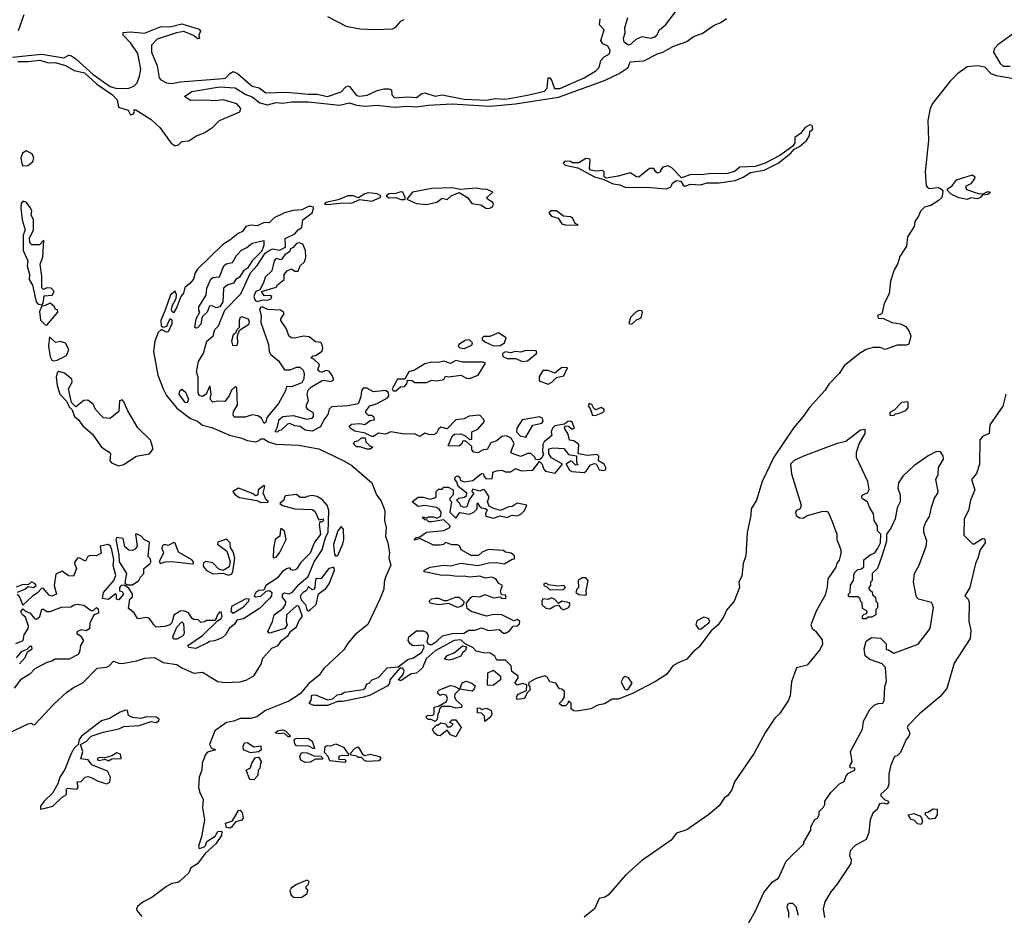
# Model space of a CAD drawing. Extents: x 2348354 to 2479840, y 460476 to 613653.
# Tile 274 of 305: x 2451956 to 2457711, y 570137 to 575375. Entities that reach past the tile are written whole.
import ezdxf

# ---------------------------------------------------------------- set-up
doc = ezdxf.new("R2010")
doc.units = 0

msp = doc.modelspace()

# ---------------------------------------------------------------- linework, layer by layer
at = {"layer": '0CON05XD'}
for points in [[(2451948.6, 575311.4), (2451982.5, 575405)], [(2453755, 575393.8), (2453865, 575336), (2453945, 575322), (2454035, 575317.1), (2454135, 575322), (2454155, 575330), (2454184.5, 575365.5), (2454203.3, 575375)], [(2455508.8, 575385), (2455492.5, 575325), (2455494, 575295), (2455484.6, 575265.4), (2455488.6, 575245), (2455515, 575226.7), (2455529.3, 575230.7), (2455559.3, 575260.7), (2455595, 575276.2), (2455643.9, 575266.1), (2455665, 575272.5), (2455680, 575285), (2455696, 575315), (2455733.2, 575346.8), (2455788.7, 575421.3)], [(2451915, 575156), (2452005, 575165.5), (2452085, 575172.9), (2452215, 575152.3), (2452243.6, 575166.4), (2452255, 575164.4), (2452285, 575146.6), (2452385.6, 575055), (2452485, 574983.7), (2452525, 574972.1), (2452595, 574974), (2452622.9, 574985), (2452642.1, 575005), (2452657.2, 575045), (2452664.1, 575085), (2452647, 575177), (2452606.5, 575236.5), (2452560.8, 575285), (2452560.5, 575299.5), (2452605, 575302.7), (2452685, 575295.5), (2452783.3, 575335), (2452835, 575332.2), (2452905, 575351.2), (2453005, 575320), (2453013, 575307), (2453003.3, 575285), (2453007.5, 575265), (2452997.3, 575262.7), (2452971.4, 575281.4), (2452915, 575304.7), (2452872.1, 575297.9), (2452759.9, 575260.1), (2452727.3, 575225), (2452727.5, 575185), (2452759.7, 575105), (2452771.8, 575035), (2452782, 575022), (2452815.3, 575005.3), (2452845, 575000.6), (2452895, 575010.3), (2453145, 575030), (2453161.4, 575035), (2453185, 575060.8), (2453205, 575072), (2453230.3, 575060.3), (2453315.5, 574985.5), (2453355.4, 574975.4), (2453395, 574946), (2453515, 574951.4), (2453645, 574938.1), (2453695, 574939.7), (2453755, 574925.4), (2453835, 574951.9), (2453860, 574980), (2453875, 574987.5), (2453885, 574984), (2453925, 574931.9), (2453945, 574926.7), (2453987.4, 574932.6), (2454045, 574960), (2454085, 574970), (2454115, 574970), (2454130, 574965), (2454132, 574935), (2454147.5, 574917.5), (2454225, 574922.9), (2454275, 574918.6), (2454307.3, 574942.7), (2454325, 574947.8), (2454385, 574927.5), (2454425.7, 574934.3), (2454555, 574910.5), (2454685, 574904.8), (2454735, 574913.2), (2454795, 574910.5), (2454925, 574932.6), (2455023.1, 574956.9), (2455040, 574975), (2455046, 575034), (2455055, 575034.2), (2455065, 575020), (2455082.6, 574972.6), (2455112.9, 574972.9), (2455256.2, 575035), (2455323.3, 575075), (2455342.5, 575095), (2455353.3, 575135), (2455372.5, 575157.5), (2455403.3, 575175), (2455408.6, 575195), (2455395, 575220), (2455365, 575232.5), (2455353.8, 575253.8), (2455372.5, 575315), (2455345.8, 575345), (2455349.7, 575380.3)], [(2451945, 575130.7), (2452005, 575130), (2452075, 575138.1), (2452125, 575123.1), (2452164, 575125), (2452225, 575107.6), (2452275, 575078.2), (2452335, 575064), (2452407.3, 574997.3), (2452498.6, 574935), (2452526.7, 574905), (2452533, 574863), (2452590, 574845), (2452605, 574817.5), (2452622.5, 574825), (2452627, 574837), (2452623.3, 574846.7), (2452635, 574846.7), (2452725, 574791.4), (2452775, 574744.2), (2452842, 574652), (2452865, 574636.4), (2452885, 574642.2), (2452905, 574662.5), (2452945, 574666.5), (2452986.6, 574693.4), (2453038, 574715), (2453085, 574745.8), (2453125, 574786), (2453243.3, 574835), (2453248.8, 574855), (2453225, 574882), (2453145, 574905.7), (2453095, 574899.4), (2453045, 574904.4), (2452955, 574902), (2452920, 574925), (2452962.5, 574955), (2453125, 574982.1), (2453215, 574975.5), (2453277.8, 574937.7), (2453315, 574923.2), (2453359.2, 574889.2), (2453404.2, 574875.8), (2453455, 574890), (2453495, 574886.2), (2453545, 574893.6), (2453645, 574893.8), (2453825, 574875.3), (2453885, 574887.6), (2453924.8, 574874.8), (2453975, 574869.5), (2454045, 574875.4), (2454145, 574862.3), (2454225, 574868.4), (2454275, 574865.2), (2454344.7, 574875.3), (2454485, 574882.8), (2454705, 574869.5), (2454855, 574881.8), (2455105, 574921.9), (2455375, 575018.8), (2455460.4, 575059.6), (2455513.1, 575095), (2455525, 575128.8), (2455605, 575134.6), (2455684.7, 575175.3), (2455715.3, 575184.7), (2455775, 575217.1), (2455855, 575246.5), (2455895, 575275.6), (2455945, 575293.5), (2456015, 575341.9), (2456055, 575358.1), (2456088.1, 575381.9)], [(2457780, 575305), (2457672.8, 575227.2), (2457652.5, 575205), (2457647.5, 575185), (2457687.5, 575117.5), (2457705, 575102), (2457745, 575103.1)], [(2457765, 575028.1), (2457665, 575046), (2457635, 575058), (2457597.3, 575097.3), (2457555.6, 575104.4), (2457495, 575098), (2457440.7, 575059.3), (2457395, 575016), (2457292.2, 574885), (2457278.5, 574855), (2457263.6, 574785), (2457268.3, 574668.3), (2457248.9, 574485), (2457254, 574405), (2457262.3, 574392.3), (2457275, 574386.7), (2457325, 574393.3), (2457338.3, 574388.3), (2457352.5, 574375), (2457351.2, 574355), (2457346.2, 574335), (2457325, 574316.2), (2457281.2, 574288.8), (2457245, 574278.6)], [(2455735, 574384.7), (2455760.6, 574395), (2455775, 574421.2), (2455795, 574434), (2455820, 574430), (2455835, 574406.7), (2455845, 574401.4), (2455876.7, 574413.3), (2455935, 574407.9), (2455975, 574421.5), (2456045, 574420.8), (2456138, 574435), (2456185, 574453.3), (2456228.3, 574481.7), (2456307.5, 574495), (2456389.4, 574535), (2456464, 574595), (2456482.7, 574617.3), (2456515, 574633.5), (2456555, 574668.9), (2456572, 574695), (2456575, 574720), (2456592.5, 574735), (2456587.5, 574755), (2456575, 574758.8), (2456546.7, 574745), (2456521.1, 574708.9), (2456486.2, 574685), (2456486.2, 574655), (2456476, 574634), (2456398.9, 574581.1), (2456313.6, 574536.4), (2456255, 574515.6), (2456165, 574511.2), (2456133.9, 574486.1), (2456085, 574473.3), (2455995, 574475.8), (2455945, 574467.1), (2455881.7, 574468.3), (2455825, 574450), (2455767.7, 574507.7), (2455745, 574520), (2455715, 574512.5), (2455702.5, 574495), (2455702.5, 574485), (2455685, 574477.5), (2455674.2, 574484.2), (2455662.5, 574505), (2455637.5, 574505), (2455575, 574453.8), (2455562.5, 574455), (2455525, 574478.8), (2455455, 574459.2), (2455385, 574448.8), (2455372.5, 574455), (2455372.5, 574485), (2455365, 574492.5), (2455325, 574488), (2455292.5, 574495), (2455287.5, 574505), (2455290, 574555), (2455285, 574560), (2455265, 574562.5), (2455225, 574537.5), (2455187, 574537), (2455175, 574546.2), (2455143.6, 574546.4), (2455132.5, 574535), (2455145, 574524.2), (2455218.8, 574508.8), (2455316.2, 574455), (2455370.7, 574440.7), (2455424.8, 574414.8), (2455465, 574409.6), (2455495, 574394.3), (2455645, 574392.8), (2455735, 574384.7)], [(2451975, 574520), (2452005, 574522.5), (2452032.5, 574545), (2452040, 574565), (2452029.5, 574589.5), (2451995, 574607.5), (2451973.3, 574595), (2451963.3, 574565), (2451970, 574525), (2451975, 574520)], [(2457495, 574323.8), (2457445, 574332.5), (2457400, 574355), (2457380, 574375), (2457380, 574385), (2457406.4, 574403.6), (2457431.7, 574438.3), (2457525, 574467.5), (2457540, 574455), (2457537.5, 574445), (2457516, 574414), (2457485, 574400), (2457490.7, 574380.7), (2457565, 574356.7), (2457591.7, 574358.3), (2457615, 574370), (2457630, 574365), (2457615, 574352.5), (2457581.7, 574348.3), (2457572.5, 574335), (2457555, 574326.7), (2457516.4, 574333.6), (2457495, 574323.8)], [(2453755, 574294.3), (2453845.8, 574304.2), (2453895, 574301.9), (2453945, 574324), (2454015, 574312.9), (2454062.5, 574335), (2454067.5, 574345), (2454045, 574355.6), (2453995, 574362.1), (2453972.9, 574357.1), (2453937.5, 574332.5), (2453905, 574344.3), (2453875, 574345.4), (2453818.1, 574321.9), (2453745, 574305.6), (2453737.5, 574295), (2453755, 574294.3)], [(2454185, 574322.9), (2454205, 574323.8), (2454210, 574325), (2454210, 574335), (2454196.7, 574365), (2454185, 574368.8), (2454155, 574358), (2454115, 574355.7), (2454097.5, 574345), (2454115, 574332.9), (2454155, 574334.2), (2454185, 574322.9)], [(2454685, 574270), (2454705, 574273.3), (2454719.3, 574280.7), (2454726.7, 574295), (2454721.2, 574305), (2454690, 574325), (2454686.2, 574335), (2454722.5, 574365), (2454685, 574384.3), (2454665, 574380.8), (2454625, 574388.9), (2454530.8, 574380.8), (2454485, 574390.4), (2454365, 574387.3), (2454252.5, 574365), (2454220, 574325), (2454275, 574300.6), (2454335, 574294.5), (2454395, 574307.5), (2454425, 574330), (2454455, 574323.3), (2454477.5, 574345), (2454525, 574364), (2454573.9, 574333.9), (2454599.3, 574299.3), (2454651.7, 574291.7), (2454685, 574270)], [(2452085, 573707.5), (2452093.3, 573716.7), (2452100, 573760), (2452147, 573763), (2452157.5, 573785), (2452140, 573805), (2452114.2, 573805.8), (2452095, 573797.5), (2452086.7, 573806.7), (2452086.2, 573875), (2452076.2, 573945), (2452090.8, 573985), (2452097.5, 574085), (2452073, 574057), (2452028.3, 574058.3), (2452015, 574070), (2452014, 574096), (2452036.7, 574145), (2452037.5, 574205), (2452023, 574233), (2452027.5, 574255), (2452020, 574275), (2451995, 574307.5), (2451975, 574312.5), (2451965, 574300), (2451962.9, 574275), (2451970.8, 574205), (2451987.5, 574145), (2451976.4, 574113.6), (2451975.8, 574025), (2452003.3, 573965), (2452000, 573935), (2452014.2, 573885), (2452011.4, 573855), (2452032.1, 573822.1), (2452052.9, 573725), (2452065, 573711.2), (2452085, 573707.5)], [(2454265, 572953.3), (2454205, 572950), (2454126.4, 572963.6), (2454095, 572950), (2454053.9, 572956.1), (2454025, 572937.5), (2454015, 572937.5), (2453975, 572957.5), (2453915, 572968.8), (2453887.5, 572985), (2453883, 572997), (2453895, 573010), (2453943.6, 573013.6), (2453973, 573007), (2454005, 573030), (2454030, 573035), (2454028.3, 573048.3), (2454015, 573060), (2453995, 573060), (2453980, 573075), (2453980, 573085), (2454003.9, 573116.1), (2454045, 573130), (2454105.9, 573164.1), (2454113.3, 573175), (2454113, 573193), (2454095.8, 573205.8), (2454025, 573198.8), (2453985, 573218.8), (2453965, 573220), (2453954, 573205), (2453951.2, 573168.8), (2453935, 573127.5), (2453875, 573115.7), (2453779.3, 573110.7), (2453765, 573097.5), (2453758, 573065), (2453734.5, 573035.5), (2453715.5, 572994.5), (2453665, 572968.9), (2453625, 572974.2), (2453595, 572996), (2453565, 572998.8), (2453535, 573013.8), (2453521.2, 573008.8), (2453485, 572973.3), (2453470, 572970), (2453465, 572962.5), (2453450, 572965), (2453461.7, 572988.3), (2453473, 573037), (2453495, 573054), (2453555, 573060), (2453635, 573037.5), (2453665, 573044), (2453673.8, 573055), (2453673.3, 573075), (2453642.5, 573092.5), (2453633.6, 573106.4), (2453633.3, 573125), (2453644.1, 573145.9), (2453637.1, 573185), (2453642, 573208), (2453662.7, 573227.3), (2453725, 573263.8), (2453735, 573266.7), (2453775, 573258), (2453791.7, 573268.3), (2453783.6, 573293.6), (2453765, 573320), (2453745, 573323.3), (2453725, 573313.3), (2453710, 573315), (2453700, 573325), (2453708.3, 573358.3), (2453675, 573390), (2453660, 573395), (2453671.7, 573408.3), (2453685, 573410), (2453723.9, 573436.1), (2453728.8, 573455), (2453723.6, 573473.6), (2453716.1, 573486.1), (2453685, 573490), (2453649.3, 573519.3), (2453615, 573524.2), (2453565, 573511.2), (2453542.5, 573515), (2453530, 573525), (2453515.9, 573565.9), (2453483.3, 573615), (2453482.5, 573625), (2453502.5, 573655), (2453497.5, 573665), (2453480, 573675), (2453405, 573680), (2453374.2, 573695.8), (2453365, 573693.8), (2453357.7, 573682.3), (2453368.8, 573645), (2453366.4, 573603.6), (2453410, 573475), (2453414.4, 573435), (2453425, 573416.2), (2453469.2, 573379.2), (2453505, 573327.5), (2453537, 573327), (2453575, 573343.3), (2453593, 573343), (2453612.5, 573325), (2453620, 573305), (2453616.4, 573273.6), (2453605, 573250), (2453545, 573227.5), (2453515, 573230), (2453510, 573205), (2453469.1, 573130.9), (2453431.2, 573085), (2453401.7, 573048.3), (2453395, 573020), (2453385, 573012.5), (2453370, 573045), (2453348.3, 573058.3), (2453315, 573063.8), (2453275, 573050.8), (2453210.8, 573050.8), (2453204.1, 573064.1), (2453205.9, 573084.1), (2453229.7, 573120.3), (2453225, 573222.5), (2453215, 573226.7), (2453195, 573208.8), (2453181.4, 573175), (2453155, 573142), (2453115, 573143.8), (2453085, 573138), (2453070, 573155), (2453076, 573185), (2453070, 573230), (2453065, 573230), (2453045.9, 573184.1), (2453025, 573171.2), (2453006.4, 573176.4), (2452998.8, 573195), (2453000, 573285), (2452990.8, 573315), (2453002, 573375), (2453030, 573425), (2453050, 573495), (2453088, 573525), (2453098, 573562), (2453117.5, 573585), (2453156.2, 573675), (2453248.2, 573771.8), (2453305.7, 573894.3), (2453345, 573936.2), (2453391.4, 574008.6), (2453415.5, 574024.5), (2453435, 574034.2), (2453475, 574026.2), (2453510, 574045), (2453507.5, 574095), (2453565, 574122.5), (2453583.6, 574146.4), (2453605, 574160), (2453612.2, 574205), (2453665, 574244.5), (2453675.7, 574275.7), (2453662.4, 574282.4), (2453645, 574281.2), (2453605, 574263.5), (2453555, 574258.1), (2453505, 574244.3), (2453444.2, 574215.8), (2453415, 574186.7), (2453385, 574188.8), (2453345, 574170), (2453305, 574173.3), (2453277.5, 574165), (2453258.8, 574135), (2453233.8, 574125), (2453185.6, 574084.4), (2453141.5, 574058.5), (2452995.6, 573915), (2452982.9, 573895), (2452972.9, 573857.1), (2452949.7, 573830.3), (2452920.8, 573809.2), (2452913.8, 573775), (2452898, 573755), (2452875, 573692.5), (2452855, 573660), (2452845, 573670), (2452843.6, 573683.6), (2452848.8, 573705), (2452871.2, 573745), (2452873.8, 573765), (2452865, 573787.5), (2452838, 573765), (2452807.9, 573682.1), (2452781.9, 573615), (2452784.1, 573584.1), (2452795, 573576.7), (2452816.7, 573583.3), (2452835, 573627.5), (2452845, 573620), (2452846.2, 573595), (2452825, 573550), (2452815, 573547.5), (2452785, 573563.3), (2452766, 573545), (2452746, 573495), (2452738.9, 573435), (2452764.5, 573295), (2452794.5, 573215), (2452815, 573177.5), (2452875, 573102.5), (2452955, 573043.3), (2452995, 573027.3), (2453025, 573003.4), (2453079.2, 572989.2), (2453182.9, 572945), (2453255, 572928.1), (2453286.1, 572913.9), (2453335, 572905.5), (2453356.7, 572913.3), (2453365, 572923.3), (2453383.6, 572923.6), (2453410, 572905), (2453453.1, 572893.1), (2453586.6, 572886.6), (2453705, 572864.6), (2453847.7, 572797.7), (2453897.5, 572767.5), (2454015.3, 572665.3), (2454042.6, 572595), (2454069, 572559), (2454091.1, 572505), (2454088.1, 572445), (2454098.2, 572405), (2454094.3, 572355), (2454108, 572315), (2454117, 572257), (2454114.7, 572225), (2454125.6, 572185), (2454095, 572114), (2454086, 572085), (2454084.3, 572045), (2454062, 571985), (2453992.1, 571837.9), (2453915, 571776.9), (2453872, 571725), (2453851.3, 571688.7), (2453735, 571580), (2453707.7, 571542.3), (2453645, 571491.5), (2453595, 571432), (2453530.5, 571389.5), (2453393.3, 571335), (2453341.7, 571298.3), (2453305, 571288.4), (2453245, 571287.6), (2453208.4, 571271.6), (2453165, 571264.5), (2453098, 571215), (2453065.8, 571135), (2453075, 571116.7), (2453100, 571105), (2453055, 571091.2), (2453042.6, 571077.4), (2453023.9, 571026.1), (2453021.4, 570985), (2453004.5, 570945), (2453002.3, 570885), (2453008.5, 570855), (2453028.2, 570815), (2453025.4, 570765), (2453035.7, 570695.7), (2453019.4, 570595), (2453000.8, 570540.8), (2453005, 570527.5), (2453033.6, 570536.4), (2453042.5, 570545), (2453050.5, 570569.5), (2453099.3, 570600.7), (2453115, 570627.5), (2453135, 570630), (2453137.5, 570625), (2453136.7, 570603.3), (2453102.5, 570555), (2453040.8, 570499.2), (2452995, 570438), (2452956.2, 570413.8), (2452944.2, 570385), (2452893.3, 570336.7), (2452881.2, 570328.8), (2452845, 570322.5), (2452815, 570305.6), (2452728.9, 570241.1), (2452678.8, 570215), (2452645, 570188.8), (2452638.8, 570175), (2452641.2, 570165), (2452670.7, 570130.7)], [(2457245, 574278.6), (2457220.8, 574255), (2457210, 574225), (2457188.8, 574195), (2457183.8, 574165), (2457146, 574105), (2457140.3, 574049.7), (2457100.7, 573989.3), (2457087.1, 573945), (2457067.6, 573912.4), (2457046, 573845), (2457039.3, 573770.7), (2457008.8, 573715), (2456996.4, 573653.6), (2456970, 573645), (2456975, 573630), (2457005, 573627.5), (2457054, 573604), (2457105, 573595.8), (2457135, 573580), (2457153.8, 573555), (2457166, 573525), (2457152.7, 573477.3), (2457139.3, 573470.7), (2457085, 573471.1), (2457015, 573446.7), (2456985, 573457.5), (2456945, 573458), (2456905, 573445.7), (2456865, 573422.9), (2456775, 573351.2), (2456745.7, 573305), (2456686.6, 573243.4), (2456665, 573208.6), (2456572.4, 573107.6), (2456535.3, 573054.8), (2456480.5, 572989.5), (2456363.8, 572816.2), (2456296.9, 572673.1), (2456263.3, 572565), (2456231.1, 572515), (2456230, 572475), (2456208.2, 572375), (2456200.9, 572239.1), (2456185.5, 572195), (2456178.3, 572121.7), (2456160, 572085), (2456163.3, 572055), (2456133.1, 571975), (2456088.1, 571921.9), (2456071.9, 571885), (2456038.6, 571835), (2455998.6, 571801.4), (2455925.8, 571705), (2455892.2, 571677.8), (2455855, 571634), (2455805.6, 571614.4), (2455773.6, 571596.4), (2455736.7, 571545), (2455673.3, 571505), (2455535, 571433.1), (2455455, 571401.4), (2455419.5, 571400.5), (2455375, 571374), (2455335, 571366.2), (2455295, 571344.4), (2455215, 571330), (2455193, 571333), (2455180, 571345), (2455180, 571375), (2455165, 571390), (2455160, 571375), (2455147, 571363), (2455125, 571362.5), (2455110, 571375), (2455130, 571395), (2455140, 571415), (2455140, 571445), (2455125, 571460), (2455111.7, 571461.7), (2455090, 571495), (2455055, 571502.5), (2455040, 571530), (2455025, 571537.5), (2454975, 571522.5), (2454931.7, 571498.3), (2454930, 571485), (2454937, 571477), (2454940, 571455), (2454921.7, 571438.3), (2454907.5, 571405), (2454865, 571400), (2454860, 571415), (2454870.7, 571429.3), (2454918.3, 571451.7), (2454920, 571485), (2454895, 571492.5), (2454865, 571482.5), (2454850, 571495), (2454870, 571525), (2454870, 571535), (2454833, 571563), (2454830, 571595), (2454795, 571630), (2454745, 571630), (2454733, 571653), (2454705, 571672.5), (2454675, 571670), (2454625, 571682.5), (2454605, 571702.5), (2454561.7, 571721.7), (2454535, 571748.8), (2454495, 571743.8), (2454385, 571683.3), (2454332.7, 571637.3), (2454310, 571585), (2454275, 571553.3), (2454245, 571548.8), (2454185, 571507.5), (2454170, 571515), (2454196, 571544), (2454203.8, 571565), (2454195, 571582.5), (2454177.5, 571582.5), (2454120, 571515), (2454117, 571493), (2454103.9, 571476.1), (2454005, 571424.3), (2453967.6, 571412.4), (2453845, 571388), (2453815, 571387.5), (2453755, 571364), (2453675.7, 571364.3), (2453647.5, 571375), (2453660, 571395), (2453663.3, 571425), (2453685, 571426.7), (2453755, 571396.7), (2453787, 571403), (2453813, 571427), (2453835, 571430), (2453855, 571441.2), (2453965, 571456.7), (2453976.2, 571465), (2453985, 571490), (2454000, 571495), (2454016.7, 571513.3), (2454055, 571530), (2454105, 571583.8), (2454169.3, 571590.7), (2454225, 571633.8), (2454257.7, 571642.3), (2454306.7, 571675), (2454321.2, 571705), (2454316.7, 571716.7), (2454255, 571713.8), (2454238.8, 571725), (2454228, 571745), (2454230, 571765), (2454275, 571800), (2454315, 571800), (2454333, 571793), (2454343, 571773), (2454336.7, 571735), (2454343.8, 571723.8), (2454355, 571721.2), (2454365, 571720), (2454395, 571740), (2454427.7, 571772.3), (2454484.1, 571785.9), (2454553.8, 571786.2), (2454580, 571805), (2454616.1, 571803.9), (2454655, 571817.5), (2454697, 571803), (2454759.3, 571809.3), (2454785, 571787.5), (2454795, 571786.7), (2454819.5, 571800.5), (2454841.7, 571828.3), (2454865, 571830), (2454878.3, 571841.7), (2454880, 571855), (2454867, 571867), (2454845, 571860), (2454775, 571893.3), (2454725, 571896.2), (2454685, 571886.7), (2454595, 571913.3), (2454571.7, 571931.7), (2454568.3, 571961.7), (2454593.6, 571996.4), (2454605, 572002.5), (2454645, 572000), (2454675, 572012.5), (2454725, 571993.3), (2454765, 572000), (2454775, 571992.5), (2454795, 571990), (2454800, 571995), (2454795, 572010), (2454771.7, 572011.7), (2454767.5, 572035), (2454777.5, 572065), (2454757, 572077), (2454740, 572105), (2454713.6, 572113.6), (2454679.3, 572109.3), (2454645, 572120), (2454585, 572114.4), (2454555, 572121.2), (2454515, 572118), (2454455, 572126.7), (2454425, 572123.8), (2454320, 572145), (2454320, 572155), (2454355, 572173.8), (2454435, 572183.8), (2454475, 572180), (2454535, 572196.2), (2454635, 572182.5), (2454700.8, 572199.2), (2454745, 572201.2), (2454788.3, 572191.7), (2454835, 572220), (2454848.3, 572221.7), (2454848.3, 572238.3), (2454830, 572255), (2454795, 572260), (2454785, 572270), (2454695, 572276.7), (2454659.5, 572260.5), (2454638.8, 572241.2), (2454595, 572240.8), (2454537.5, 572275), (2454530, 572295), (2454515, 572303.3), (2454485, 572303.3), (2454445, 572317.5), (2454433.6, 572306.4), (2454415, 572301.2), (2454375, 572301.2), (2454295, 572340), (2454261.7, 572331.7), (2454273, 572347), (2454295, 572350), (2454335, 572377.5), (2454435, 572388), (2454470, 572405), (2454472.5, 572415), (2454435, 572450), (2454365, 572437.5), (2454348.3, 572438.3), (2454338.3, 572448.3), (2454325, 572450), (2454311.7, 572461.7), (2454315, 572467.5), (2454335, 572460), (2454345, 572467.5), (2454375, 572467.5), (2454395, 572460), (2454418.3, 572471.7), (2454420, 572495), (2454410, 572510), (2454391.7, 572521.7), (2454325, 572533.3), (2454285, 572527.5), (2454250, 572555), (2454285, 572582.5), (2454315, 572582.5), (2454355, 572570), (2454381.7, 572578.3), (2454390, 572585), (2454390, 572615), (2454405, 572630), (2454425, 572630), (2454435, 572640), (2454461.7, 572641.7), (2454490, 572625), (2454490, 572595), (2454470, 572575), (2454470, 572565), (2454480, 572555), (2454470, 572495), (2454505, 572460), (2454528.3, 572491.7), (2454585, 572482.5), (2454610, 572495), (2454630, 572515), (2454630, 572545), (2454635, 572550), (2454641.7, 572531.7), (2454655, 572520), (2454677, 572517), (2454688.3, 572508.3), (2454680, 572485), (2454680, 572475), (2454688.3, 572468.3), (2454725, 572460), (2454765, 572473.3), (2454805, 572463.8), (2454825, 572472.5), (2454835, 572477.5), (2454865, 572472.5), (2454885, 572483.3), (2454907.5, 572505), (2454920, 572535), (2454865, 572547.5), (2454835, 572527.5), (2454815, 572526.7), (2454766.4, 572503.6), (2454726.7, 572516.7), (2454700, 572530), (2454690, 572555), (2454700, 572585), (2454675, 572622.5), (2454666.4, 572626.4), (2454645, 572617.5), (2454605, 572630), (2454600, 572615), (2454610, 572605), (2454583, 572567), (2454570, 572525), (2454555, 572522.5), (2454535, 572530), (2454530, 572545), (2454510, 572565), (2454523, 572577), (2454557, 572583), (2454568.3, 572591.7), (2454570, 572605), (2454520, 572645), (2454511.7, 572671.7), (2454500, 572685), (2454500, 572695), (2454510, 572705), (2454517.5, 572707.5), (2454528.3, 572698.3), (2454531.7, 572681.7), (2454555, 572672.5), (2454605, 572680), (2454655, 572720), (2454668.3, 572718.3), (2454670, 572705), (2454681.7, 572691.7), (2454715, 572690), (2454720, 572695), (2454721.7, 572728.3), (2454743, 572737), (2454775, 572740), (2454795, 572730), (2454825, 572730), (2454855, 572750), (2454887, 572737), (2454955, 572740), (2454995, 572790), (2455010, 572775), (2455018.3, 572748.3), (2455030, 572735), (2455086.4, 572723.6), (2455130, 572775), (2455065, 572812.5), (2455050, 572835), (2455050, 572865), (2455075, 572871.2), (2455137, 572867), (2455165, 572832.5), (2455210, 572825), (2455210, 572785), (2455218.3, 572771.7), (2455205, 572770), (2455185, 572790), (2455175, 572792.5), (2455150, 572775), (2455170.7, 572740.7), (2455183, 572733), (2455255, 572727.5), (2455267.5, 572735), (2455290.7, 572769.3), (2455315, 572780), (2455326.7, 572776.7), (2455342.7, 572742.7), (2455371.2, 572738.8), (2455382.5, 572745), (2455383.3, 572755), (2455372.5, 572775), (2455340, 572795), (2455341.7, 572821.7), (2455331.7, 572831.7), (2455275, 572826.7), (2455220, 572835), (2455225, 572890), (2455195, 572912.5), (2455170, 572915), (2455161.7, 572951.7), (2455140, 572985), (2455145, 573000), (2455165, 572997.5), (2455185, 572980), (2455200, 572985), (2455185, 573020), (2455175, 573027.5), (2455160, 573025), (2455141.7, 573008.3), (2455085, 573000), (2455070, 572985), (2455062.5, 572965), (2455067, 572943), (2455022.5, 572905), (2455015, 572890), (2455012.5, 572845), (2455017.5, 572835), (2455010, 572815), (2454995, 572800), (2454971.7, 572801.7), (2454970, 572815), (2454945, 572837.5), (2454925, 572837.5), (2454885, 572820), (2454835, 572837.5), (2454827.5, 572845), (2454847, 572897), (2454828.3, 572928.3), (2454801.7, 572941.7), (2454775, 572936.7), (2454745, 572912.5), (2454709.3, 572900.7), (2454688.3, 572861.7), (2454665, 572860), (2454635, 572842.5), (2454610, 572845), (2454598.3, 572858.3), (2454598.3, 572878.3), (2454565, 572910), (2454545, 572910), (2454540, 572895), (2454525, 572880), (2454461.7, 572881.7), (2454485, 572940), (2454498.3, 572951.7), (2454535, 572952.5), (2454565, 572940), (2454585, 572920), (2454598.3, 572921.7), (2454600, 572965), (2454635, 572980), (2454672.5, 573025), (2454668.3, 573038.3), (2454645, 573062.5), (2454583.9, 573056.1), (2454555, 573041.2), (2454506.4, 573033.6), (2454455, 572982.5), (2454418.3, 572991.7), (2454405, 572980), (2454393.3, 572956.7), (2454375, 572947.5), (2454348.3, 572948.3), (2454325, 572957.5), (2454295, 572937.5), (2454265, 572953.3)], [(2455215, 574172.5), (2455220, 574175), (2455202.5, 574182.5), (2455187.5, 574215), (2455175, 574221.9), (2455135.6, 574225.6), (2455095, 574256.2), (2455063.8, 574256.2), (2455050, 574245), (2455065, 574226.2), (2455103.9, 574213.9), (2455125, 574180), (2455145, 574174.3), (2455215, 574172.5)], [(2452985, 573570), (2452980, 573575), (2452988.8, 573625), (2453010, 573665), (2453003.6, 573673.6), (2453003.3, 573695), (2453045.9, 573764.1), (2453050, 573805), (2453073.2, 573856.8), (2453085, 573866), (2453125, 573870), (2453148.8, 573935), (2453164.1, 573945.9), (2453200, 573955), (2453224.4, 573995.6), (2453253.2, 574026.8), (2453285, 574043.1), (2453315, 574068.1), (2453382.5, 574082.5), (2453384.3, 574055), (2453370.5, 574019.5), (2453316.2, 573965), (2453288, 573922), (2453264, 573905), (2453240.8, 573869.2), (2453220, 573855), (2453206.7, 573833.3), (2453172.5, 573825), (2453147.5, 573805), (2453143.3, 573725), (2453126.7, 573695), (2453105, 573688.8), (2453081.7, 573701.7), (2453065, 573700), (2453052.5, 573665), (2453023, 573637), (2453015.9, 573594.1), (2452995, 573572.5), (2452985, 573570)], [(2453345, 573727.5), (2453377, 573737), (2453405, 573734.3), (2453425, 573741.2), (2453430, 573755), (2453420.7, 573760.7), (2453385, 573760), (2453370, 573785), (2453455, 573810), (2453463.3, 573825), (2453502.5, 573855), (2453502.5, 573885), (2453520, 573905), (2453545, 573917.5), (2453565, 573903.3), (2453585, 573903.8), (2453596.7, 573935), (2453621.1, 573958.9), (2453629.2, 573985), (2453627.5, 574025), (2453612.3, 574062.3), (2453589.5, 574069.5), (2453575, 574066.2), (2453555, 574042.5), (2453540, 574035), (2453533, 574017), (2453508, 574002), (2453485, 573970), (2453455, 573977.5), (2453443.3, 573965), (2453430, 573905), (2453391.2, 573868.8), (2453381.2, 573835), (2453360, 573795), (2453335, 573783.3), (2453324.2, 573755.8), (2453333.1, 573733.1), (2453345, 573727.5)], [(2452115, 573587.5), (2452180, 573665), (2452178.3, 573678.3), (2452165, 573680), (2452160, 573695), (2452135, 573717.5), (2452105, 573702.5), (2452085, 573700), (2452071.9, 573668.1), (2452077.3, 573617.3), (2452105, 573590), (2452115, 573587.5)], [(2455535, 573593.3), (2455561.2, 573618.8), (2455588, 573632), (2455596.7, 573665), (2455592.5, 573672.5), (2455575, 573673.3), (2455557.5, 573665), (2455527, 573633), (2455517.5, 573597.5), (2455535, 573593.3)], [(2453225, 573470), (2453231.2, 573485), (2453230, 573525), (2453241.7, 573558.3), (2453295, 573593.3), (2453298.8, 573605), (2453293, 573623), (2453255, 573636.2), (2453245, 573632.5), (2453238.8, 573615), (2453240, 573575), (2453225, 573560), (2453218.3, 573541.7), (2453205, 573532.5), (2453194, 573495), (2453200.7, 573470.7), (2453225, 573470)], [(2452155, 573378.8), (2452175, 573383.3), (2452229.3, 573410.7), (2452243.3, 573445), (2452225, 573482.5), (2452195, 573492.5), (2452165, 573487.5), (2452130, 573520), (2452124.1, 573465.9), (2452135, 573402.5), (2452145, 573383.8), (2452155, 573378.8)], [(2454555, 573452.5), (2454598.3, 573471.7), (2454602.5, 573485), (2454585, 573502.5), (2454565, 573501.2), (2454522.5, 573475), (2454520, 573465), (2454530, 573455), (2454555, 573452.5)], [(2454725, 573467.5), (2454765, 573470), (2454790, 573485), (2454800, 573515), (2454755, 573543.3), (2454705, 573522.5), (2454668.3, 573521.7), (2454660, 573515), (2454660, 573505), (2454675, 573490), (2454725, 573467.5)], [(2454896, 573376), (2454925, 573380), (2454980, 573425), (2454975, 573437.5), (2454915, 573440), (2454885, 573430), (2454855, 573433.3), (2454825, 573426.7), (2454795, 573432.5), (2454778.3, 573421.7), (2454780, 573405), (2454805, 573392.5), (2454855, 573393.3), (2454896, 573376)], [(2454155, 573203.3), (2454183, 573227), (2454205, 573230), (2454220, 573245), (2454222.5, 573267.5), (2454250, 573265), (2454265, 573252.5), (2454335, 573253.8), (2454365, 573267.5), (2454395, 573262.5), (2454435, 573270), (2454445, 573290), (2454465, 573286.7), (2454535, 573296.2), (2454568.3, 573278.3), (2454585, 573276.2), (2454636.7, 573295), (2454680, 573365), (2454665, 573372.5), (2454545, 573371.2), (2454505, 573381.2), (2454475, 573363.3), (2454435, 573376.7), (2454405, 573370), (2454365, 573372.5), (2454325, 573361.2), (2454265, 573325.8), (2454231.2, 573315), (2454208.3, 573271.7), (2454165, 573273.3), (2454133.3, 573215), (2454140, 573205), (2454155, 573203.3)], [(2455045, 573243.3), (2455067.5, 573255), (2455095, 573282.5), (2455137.7, 573292.3), (2455158.3, 573338.3), (2455125, 573340), (2455085, 573307.5), (2455045, 573323.8), (2455015, 573322.5), (2454993.6, 573286.4), (2454993, 573263), (2455045, 573243.3)], [(2452533.6, 572766.4), (2452565, 572773.8), (2452637.9, 572822.1), (2452715, 572836), (2452737.1, 572865), (2452721.1, 572915), (2452647.8, 572987.8), (2452587.6, 573087.6), (2452565, 573140), (2452555, 573151.2), (2452540, 573145), (2452536.1, 573083.9), (2452485, 573042.5), (2452447, 573047), (2452400, 573095), (2452386.4, 573126.4), (2452355, 573150), (2452331.7, 573148.3), (2452285, 573110), (2452260, 573135), (2452242.5, 573215), (2452262.5, 573255), (2452261.7, 573271.7), (2452218.3, 573308.3), (2452185, 573317.5), (2452175, 573310), (2452170, 573285), (2452176, 573235), (2452192, 573185), (2452232.5, 573142.5), (2452245, 573110), (2452262.5, 573092.5), (2452276.2, 573055), (2452297.3, 573037.3), (2452325, 572999.2), (2452381.3, 572951.3), (2452435.5, 572875.5), (2452483, 572843), (2452487.5, 572835), (2452483.3, 572795), (2452493.6, 572783.6), (2452533.6, 572766.4)], [(2452935, 573133.8), (2452923.8, 573135), (2452888.8, 573185), (2452893.3, 573205), (2452905, 573213.3), (2452925.7, 573195.7), (2452943.8, 573155), (2452935, 573133.8)], [(2457720, 573185), (2457702.5, 573115), (2457627.5, 573005), (2457622.5, 572955), (2457585, 572936.7), (2457568, 572915), (2457565.7, 572775), (2457548.9, 572721.1), (2457520, 572685), (2457538.8, 572625), (2457514.3, 572565), (2457501.9, 572505), (2457476.7, 572455), (2457475, 572360), (2457525, 572310), (2457535, 572310), (2457585, 572340), (2457598.3, 572338.3), (2457600, 572315), (2457570, 572275), (2457557.5, 572225), (2457542.5, 572195), (2457510, 572055), (2457481.2, 572005), (2457500, 571985), (2457505.9, 571965.9), (2457504, 571855), (2457516, 571805), (2457511.2, 571755), (2457419.3, 571610.7), (2457375, 571463.3), (2457334, 571415), (2457216.7, 571315), (2457147.5, 571245), (2457143, 571233), (2457160, 571205), (2457153.3, 571185), (2457137.5, 571165), (2457105, 571090), (2457085, 571070), (2457070, 571065), (2457047.5, 571015)], [(2455305, 573060), (2455325, 573062.5), (2455365, 573076.7), (2455373.3, 573085), (2455373.3, 573095), (2455355, 573106.2), (2455323, 573093), (2455311.7, 573101.7), (2455300, 573125), (2455285, 573130), (2455280, 573115), (2455291.7, 573101.7), (2455305, 573060)], [(2457065, 573060), (2457075, 573070), (2457097, 573073), (2457135, 573090), (2457150, 573105), (2457150, 573135), (2457145, 573140), (2457110, 573135), (2457068.3, 573091.7), (2457041.7, 573078.3), (2457041.7, 573061.7), (2457065, 573060)], [(2454915, 572932.5), (2454955, 573002.5), (2455008.8, 573015), (2455016.2, 573026.2), (2455012.5, 573045), (2454995, 573051.2), (2454892.5, 573035), (2454862.5, 572985), (2454860, 572965), (2454881.7, 572941.7), (2454915, 572932.5)], [(2456188.3, 570041.7), (2456255, 570160), (2456305, 570270), (2456357, 570333), (2456392.5, 570355), (2456437, 570453), (2456540, 570555), (2456540, 570565), (2456580, 570635), (2456580, 570655), (2456597, 570683), (2456603.6, 570696.4), (2456620, 570705), (2456630, 570725), (2456630, 570745), (2456655, 570770), (2456662.5, 570785), (2456662.5, 570805), (2456696.7, 570855), (2456747.5, 570905), (2456775, 570920), (2456787.5, 570952.5), (2456801.7, 570968.3), (2456837.5, 570985), (2456838.3, 570998.3), (2456810, 571000), (2456810, 571015), (2456822.5, 571035), (2456812.5, 571095), (2456882.5, 571225), (2456888.3, 571271.7), (2456925, 571340), (2456950, 571365), (2456973.6, 571376.4), (2457001.7, 571378.3), (2457009.3, 571390.7), (2457013.3, 571475), (2457022.5, 571505), (2457017, 571587), (2456998.3, 571608.3), (2456925, 571632.5), (2456897.5, 571655), (2456892.5, 571695), (2456905, 571740), (2456935, 571762.5), (2456987, 571757), (2457020, 571725), (2457021.7, 571691.7), (2457035, 571690), (2457065, 571670), (2457208.3, 571721.7), (2457278.8, 571815), (2457296.7, 571935), (2457292.5, 571955), (2457285, 571966.2), (2457210, 571985), (2457197.5, 571997.5), (2457180, 572085), (2457187.5, 572135), (2457213.3, 572185), (2457255.7, 572295), (2457258.6, 572325), (2457242, 572375), (2457241.2, 572405), (2457252.9, 572437.1), (2457275, 572470), (2457285.5, 572524.5), (2457304.4, 572575.6), (2457322.9, 572605), (2457325.6, 572615), (2457312, 572685), (2457325.7, 572715), (2457327.5, 572755), (2457355.6, 572805), (2457354, 572825), (2457338, 572848), (2457315, 572848.8), (2457266.4, 572823.6), (2457182.5, 572765), (2457117.5, 572705), (2457093.6, 572666.4), (2457090, 572635), (2457102.5, 572595), (2457102.5, 572555), (2457085, 572520), (2457073.3, 572455), (2457048.3, 572401.7), (2457022.5, 572365), (2457022.5, 572325), (2456997, 572243), (2456970, 572165), (2456940, 572135), (2456940, 572095), (2456930, 572085), (2456930, 572065), (2456920, 572055), (2456920, 572045), (2456938.3, 572028.3), (2456941.7, 572011.7), (2456958.3, 571998.3), (2456960, 571975), (2456970, 571965), (2456970, 571935), (2456960, 571925), (2456960, 571895), (2456935, 571880), (2456915, 571880), (2456905, 571870), (2456881.7, 571871.7), (2456881.7, 571888.3), (2456891.7, 571898.3), (2456908.3, 571901.7), (2456910, 571915), (2456881.7, 571931.7), (2456880, 571965), (2456870, 571975), (2456868.3, 571988.3), (2456855, 572000), (2456805, 572000), (2456800, 572005), (2456800, 572015), (2456810, 572025), (2456813, 572067), (2456830, 572095), (2456833, 572137), (2456855, 572160), (2456877, 572163), (2456890, 572175), (2456890, 572215), (2456925, 572242.5), (2456955, 572257.5), (2456970.7, 572279.3), (2456987.5, 572315), (2456990, 572365), (2456970, 572385), (2456970, 572415), (2456950, 572445), (2456947.5, 572485), (2456923, 572523), (2456912.5, 572555), (2456882.5, 572572.5), (2456876.2, 572585), (2456884, 572595), (2456912.7, 572607.3), (2456922.3, 572627.7), (2456913.4, 572673.4), (2456847.5, 572815), (2456847.5, 572845), (2456862.5, 572895), (2456897.5, 572955), (2456898.3, 572978.3), (2456870, 572975), (2456785, 572907.5), (2456735, 572896.7), (2456538.5, 572821.5), (2456482.6, 572797.4), (2456462.2, 572775), (2456468.2, 572718.2), (2456523.8, 572535), (2456517.5, 572515), (2456497.5, 572505), (2456491.2, 572495), (2456494.4, 572474.4), (2456515, 572460.8), (2456535, 572460), (2456560, 572475), (2456645, 572498), (2456675, 572500), (2456682.5, 572495), (2456705, 572440), (2456732.5, 572365), (2456732.5, 572335), (2456756.7, 572275), (2456756.4, 572253.6), (2456746.4, 572213.6), (2456732.5, 572195), (2456727, 572173), (2456680, 572105), (2456677, 572057), (2456665, 572010), (2456612.5, 571915), (2456580, 571835), (2456587.5, 571815), (2456608.7, 571798.7), (2456647.8, 571747.8), (2456649.8, 571720.2), (2456631.5, 571688.5), (2456559.5, 571600.5), (2456496.4, 571583.6), (2456468, 571502), (2456459.3, 571420.7), (2456448.3, 571391.7), (2456396.7, 571315), (2456369.7, 571290.3), (2456315, 571208), (2456248.6, 571085), (2456135, 570916.7), (2456118.3, 570871.7), (2456095, 570837.5), (2456075, 570822.5), (2456045, 570777.5), (2455984.1, 570725.9), (2455855, 570636.2), (2455795, 570616.7), (2455765, 570576.7), (2455590, 570455), (2455497.3, 570372.7), (2455396.7, 570255), (2455377.3, 570242.7), (2455344.4, 570235.6), (2455315.8, 570174.2), (2455255, 570126)], [(2453985, 572862.5), (2453946.4, 572876.4), (2453925, 572877.5), (2453907.5, 572895), (2453915, 572907.5), (2453937, 572913), (2453955, 572930), (2453975, 572930), (2453980, 572905), (2454005, 572880), (2454020, 572875), (2454005, 572863.3), (2453985, 572862.5)], [(2453365, 572552), (2453405, 572552.5), (2453410, 572555), (2453397.3, 572567.3), (2453380, 572605), (2453390, 572645), (2453385, 572650), (2453350, 572625), (2453347.5, 572595), (2453335, 572590), (2453321.7, 572601.7), (2453235, 572635.8), (2453202.5, 572615), (2453216.7, 572595), (2453241.2, 572581.2), (2453343, 572563), (2453365, 572552)], [(2451895, 571204.2), (2452005, 571257.5), (2452025, 571260), (2452035, 571250), (2452045, 571252.5), (2452157.1, 571372.9), (2452230.2, 571439.8), (2452270.6, 571469.4), (2452325, 571497.5), (2452408.4, 571581.6), (2452465, 571587.3), (2452480, 571595), (2452505, 571623.1), (2452535, 571611.4), (2452555, 571610.5), (2452641.2, 571625), (2452688.8, 571641.2), (2452745, 571644.6), (2452795.8, 571615), (2452875, 571603.3), (2452905, 571583.4), (2452975, 571553.3), (2453025, 571559.1), (2453114.9, 571504.9), (2453155, 571498.7), (2453245, 571503.2), (2453285, 571513.8), (2453325, 571537.1), (2453367.1, 571605), (2453378.3, 571641.7), (2453430.5, 571699.5), (2453466.7, 571715), (2453486.2, 571745), (2453525, 571774), (2453541.7, 571798.3), (2453575, 571823.8), (2453589.3, 571860.7), (2453610, 571885), (2453587.5, 571945), (2453575, 571946.7), (2453516.4, 571893.6), (2453513.3, 571855), (2453520, 571835), (2453506.7, 571815), (2453425, 571788.8), (2453415, 571787.5), (2453407.5, 571797.5), (2453433.3, 571855), (2453443.8, 571895), (2453496, 571934), (2453510, 571955), (2453511.7, 571971.7), (2453492.5, 571995), (2453492.5, 572015), (2453505, 572022.5), (2453525, 572017.5), (2453550, 572025), (2453588.3, 572071.7), (2453641.7, 572118.3), (2453677.1, 572205), (2453725, 572274), (2453744.5, 572345.5), (2453760, 572375), (2453764.2, 572505), (2453754.2, 572535), (2453726.8, 572566.8), (2453695.6, 572585.6), (2453665, 572591.2), (2453637, 572587), (2453625, 572580), (2453595, 572580), (2453575, 572597.5), (2453510, 572590), (2453503.3, 572585), (2453500, 572565), (2453477.5, 572545), (2453492.7, 572532.7), (2453565, 572514.2), (2453665, 572511.1), (2453680.7, 572500.7), (2453705, 572450), (2453730, 572455), (2453732.5, 572445), (2453725, 572437.5), (2453711.7, 572438.3), (2453706.7, 572423.3), (2453715.6, 572364.4), (2453680, 572320), (2453654.2, 572255), (2453599.8, 572200.2), (2453575, 572162), (2453555, 572153.8), (2453545, 572156.7), (2453535, 572170), (2453515, 572163.8), (2453490.8, 572145), (2453461.3, 572108.7), (2453395, 572066.2), (2453382.5, 572037.5), (2453355, 572036), (2453336.7, 572025), (2453327.5, 572005), (2453335, 572000), (2453365.9, 572004.1), (2453396.7, 572033.3), (2453416.2, 572036.2), (2453430, 572025), (2453428, 572005), (2453418.8, 571991.2), (2453358.9, 571931.1), (2453265, 571871.2), (2453225, 571862.5), (2453211.2, 571838.8), (2453181.2, 571815), (2453160.8, 571779.2), (2453140.5, 571759.5), (2453095, 571742), (2453065, 571738), (2453051.2, 571728.8), (2452985, 571697.5), (2452944.1, 571704.1), (2452940, 571715), (2453025, 571773.8), (2453111.7, 571858.3), (2453135, 571872.5), (2453140, 571885), (2453135, 571912.5), (2453125, 571910), (2453115, 571897.5), (2453098.3, 571861.7), (2453048.3, 571861.7), (2453037, 571853), (2453015, 571850), (2453000, 571865), (2452975, 571866.7), (2452963.6, 571873.6), (2452942.5, 571905), (2452915, 571917.1), (2452894.4, 571915.6), (2452857, 571893), (2452845, 571847.5), (2452834.3, 571835.7), (2452805, 571826), (2452755, 571822.5), (2452740, 571835), (2452715, 571873.3), (2452695, 571878.8), (2452655, 571870), (2452645, 571873.3), (2452626.4, 571906.4), (2452591.7, 571931.7), (2452600, 571985), (2452615, 572000), (2452616.2, 572015), (2452595, 572050), (2452567.5, 572067.5), (2452550, 572065), (2452540, 572055), (2452540, 572035), (2452555, 572030), (2452562.5, 572015), (2452535, 571982.5), (2452522.5, 571985), (2452521.7, 572011.7), (2452516.7, 572016.7), (2452475, 571983.8), (2452440, 571990), (2452446, 572025), (2452505.8, 572094.2), (2452518.6, 572125), (2452502.7, 572182.7), (2452506, 572216), (2452494.2, 572275), (2452486.6, 572296.6), (2452473.6, 572306.4), (2452427.5, 572295), (2452433.3, 572255), (2452405, 572239.2), (2452368.3, 572241.7), (2452355, 572236.2), (2452341.7, 572208.3), (2452305, 572227.5), (2452293.6, 572226.4), (2452278.8, 572205), (2452276.7, 572195), (2452288, 572165), (2452270, 572120), (2452242.3, 572122.3), (2452205, 572150), (2452167, 572133), (2452157.5, 572065), (2452172.5, 572015), (2452145, 572004), (2452128.3, 572008.3), (2452095, 572047.5), (2452085, 572050), (2452059.3, 572020.7), (2452032.5, 572005), (2451975, 571950), (2451957.7, 571997.7), (2451944.1, 572014.1)], [(2453438.3, 572228.3), (2453455, 572232), (2453475, 572256.2), (2453514, 572335), (2453505, 572383.3), (2453485, 572400), (2453480, 572395), (2453477.5, 572355), (2453450, 572335), (2453440, 572285), (2453438.3, 572228.3)], [(2453805, 572236.7), (2453815, 572242), (2453845, 572308.8), (2453850.4, 572335), (2453850, 572395), (2453835, 572410), (2453815.6, 572385), (2453790.9, 572305), (2453796.1, 572246.1), (2453805, 572236.7)], [(2452615, 572070), (2452652.5, 572095), (2452662.5, 572115), (2452682.5, 572135), (2452682.5, 572165), (2452717.7, 572192.3), (2452722.5, 572205), (2452721.7, 572221.7), (2452707.5, 572235), (2452715, 572320), (2452685, 572332.5), (2452666.7, 572355), (2452643.6, 572366.4), (2452632.5, 572365), (2452642.5, 572295), (2452630.9, 572279.1), (2452615, 572271.4), (2452595, 572272.5), (2452571.8, 572291.8), (2452561.2, 572341.2), (2452525, 572346.7), (2452518.8, 572335), (2452535.9, 572245.9), (2452536.9, 572205), (2452581.2, 572135), (2452571.2, 572081.2), (2452585, 572070), (2452615, 572070)], [(2452965, 572192.5), (2452972.5, 572195), (2452973.3, 572205), (2452963.3, 572215), (2452885, 572260), (2452865, 572312.5), (2452857.5, 572317.5), (2452825, 572300), (2452804, 572306), (2452790.8, 572299.2), (2452786.7, 572285), (2452796.4, 572256.4), (2452772.5, 572205), (2452780, 572195), (2452805.9, 572204.1), (2452845, 572206), (2452965, 572192.5)], [(2453175, 572126), (2453195, 572131.2), (2453202, 572145), (2453213.6, 572226.4), (2453205, 572262.5), (2453188.3, 572288.3), (2453186.7, 572315), (2453165, 572337.5), (2453115, 572320), (2453113, 572307), (2453167, 572267), (2453186.1, 572206.1), (2453180, 572175), (2453145, 572152.5), (2453121.2, 572161.2), (2453085, 572197.5), (2453045, 572206.2), (2453031.7, 572198.3), (2453029.3, 572179.3), (2453046.2, 572155), (2453085, 572134.2), (2453145, 572137.5), (2453175, 572126)], [(2453645, 571917.5), (2453655, 571923.3), (2453690, 571955), (2453702.7, 572017.3), (2453745, 572048.5), (2453765, 572076), (2453795.6, 572155), (2453792.5, 572172.5), (2453763.3, 572165), (2453717.5, 572105), (2453695, 572107.5), (2453685, 572100), (2453682.5, 572055), (2453676.4, 572043.6), (2453665, 572040), (2453645, 572060), (2453633, 572037), (2453612.5, 572025), (2453596.7, 572005), (2453601.7, 571981.7), (2453626.7, 571955), (2453635, 571922.5), (2453645, 571917.5)], [(2451943.8, 572026.2), (2451986.1, 572043.9), (2452005, 572060), (2452036.7, 572053.3), (2452052.5, 572065), (2452047.5, 572075), (2452025, 572086.7), (2452005, 572070), (2451975, 572072.5), (2451935, 572056.7)], [(2455055, 572040), (2455135, 572043.3), (2455147.5, 572055), (2455136.4, 572066.4), (2455105, 572062.5), (2455045, 572070), (2455035, 572080), (2455020, 572075), (2455020, 572065), (2455038.3, 572058.3), (2455055, 572040)], [(2455265, 572010), (2455270, 572015), (2455267.5, 572035), (2455280, 572095), (2455265, 572110), (2455245, 572110), (2455220, 572095), (2455222.5, 572055), (2455212.5, 572045), (2455207.5, 572025), (2455225, 572012.5), (2455265, 572010)], [(2454515, 571937.5), (2454465, 571960), (2454405, 571952.5), (2454355, 571962.5), (2454350, 571975), (2454363, 571987), (2454388.3, 571991.7), (2454405, 571992.5), (2454435, 571977.5), (2454455, 571977.5), (2454503, 571997), (2454525, 571997.5), (2454551.7, 571971.7), (2454550, 571955), (2454535, 571942.5), (2454515, 571937.5)], [(2451934.1, 571725.9), (2451975.8, 571744.2), (2451983.2, 571776.8), (2452006.2, 571815), (2452008.3, 571828.3), (2451990.5, 571880.5), (2451972.5, 571895), (2451963.9, 571913.9), (2451975, 571930), (2451993.8, 571913.8), (2452016.4, 571906.4), (2452045, 571870), (2452055, 571868.8), (2452073.8, 571885), (2452085, 571927.5), (2452095, 571927.5), (2452114.2, 571914.2), (2452135, 571912.9), (2452201.4, 571938.6), (2452255, 571941.2), (2452275, 571953.3), (2452295, 571956.7), (2452331.7, 571951.7), (2452375, 571918.8), (2452385, 571920), (2452405, 571937.5), (2452415, 571930), (2452417, 571903), (2452390, 571895), (2452366.7, 571845), (2452365, 571812.5), (2452345, 571800), (2452315, 571806.2), (2452290, 571795), (2452290, 571785), (2452311.7, 571771.7), (2452330, 571745), (2452312.5, 571715), (2452306.2, 571675), (2452297.7, 571662.3), (2452245, 571634), (2452163.3, 571635), (2452145, 571623.3), (2452115, 571616.2), (2452045, 571577.5), (2452015, 571547.5), (2451961.2, 571515), (2451925, 571466.2)], [(2453205, 571903.3), (2453265, 571941.2), (2453296.7, 571975), (2453298.3, 571988.3), (2453275, 571986.7), (2453195, 571942.5), (2453190, 571915), (2453205, 571903.3)], [(2455135, 571923.3), (2455165, 571937.5), (2455173.3, 571955), (2455170, 571965), (2455125, 571973.8), (2455105, 571960), (2455082.5, 571985), (2455065, 571993.3), (2455045, 571983.3), (2455015, 571987.5), (2455007.5, 571975), (2455007.5, 571955), (2455032.3, 571932.3), (2455055, 571928.8), (2455085, 571947.5), (2455105, 571950), (2455120.5, 571930.5), (2455135, 571923.3)], [(2455935, 571811.2), (2455985, 571847.5), (2455990, 571855), (2455983, 571873), (2455955, 571881.2), (2455915, 571860), (2455908, 571835), (2455925, 571813.3), (2455935, 571811.2)], [(2452875, 571752.5), (2452855, 571752.5), (2452852.5, 571765), (2452875, 571822.5), (2452905, 571852.5), (2452913, 571843), (2452917.5, 571785), (2452909.3, 571770.7), (2452875, 571752.5)], [(2451955, 571607.5), (2451987.5, 571645), (2452001.7, 571678.3), (2452030, 571695), (2452028.3, 571708.3), (2452015, 571710), (2451998.3, 571691.7), (2451965, 571677.5), (2451935, 571642.5)], [(2454465, 571630), (2454440, 571635), (2454455, 571656.7), (2454495, 571672.5), (2454545, 571712.5), (2454567.5, 571707.5), (2454562.5, 571685), (2454547, 571673), (2454535, 571652.5), (2454485, 571633.3), (2454465, 571630)], [(2454695, 571480), (2454690, 571485), (2454692.5, 571555), (2454725, 571570), (2454767.5, 571535), (2454766.2, 571513.8), (2454725, 571482.5), (2454695, 571480)], [(2454385, 571270), (2454361.7, 571281.7), (2454343, 571283), (2454330, 571295), (2454340, 571305), (2454371.7, 571308.3), (2454380, 571315), (2454380, 571355), (2454405, 571360), (2454451.7, 571388.3), (2454456.7, 571406.7), (2454450, 571425), (2454425, 571427.5), (2454415, 571422.5), (2454400, 571435), (2454400, 571445), (2454410, 571455), (2454475, 571480), (2454495, 571477.5), (2454530, 571460), (2454543.6, 571496.4), (2454567, 571507), (2454600, 571495), (2454618.3, 571478.3), (2454610, 571455), (2454601.7, 571448.3), (2454530, 571460), (2454500, 571430), (2454497.5, 571415), (2454505, 571397.5), (2454540, 571365), (2454538.3, 571351.7), (2454505, 571347.5), (2454475, 571357.5), (2454421.7, 571358.3), (2454410, 571345), (2454407, 571323), (2454400, 571315), (2454397.5, 571282.5), (2454385, 571270)], [(2455505, 571456.2), (2455515, 571461.2), (2455536.7, 571495), (2455515, 571526.7), (2455495, 571533.8), (2455483.3, 571525), (2455473, 571503), (2455492.3, 571462.3), (2455505, 571456.2)], [(2452078.3, 570758.3), (2452105, 570764), (2452150, 570775), (2452205, 570827.5), (2452223, 570837), (2452230, 570845), (2452230, 570875), (2452235, 570880), (2452290, 570875), (2452297.5, 570885), (2452291.7, 570918.3), (2452315, 570920), (2452340, 570945), (2452355, 570948.8), (2452375, 570943.8), (2452415, 570922), (2452465, 570906.7), (2452483.6, 570916.4), (2452486.7, 570945), (2452470, 570980), (2452377.5, 571017.5), (2452357, 571047), (2452313, 571053), (2452326.2, 571095), (2452312.5, 571135), (2452345, 571153.8), (2452373.3, 571185), (2452445, 571208.6), (2452535, 571227.5), (2452565, 571241.2), (2452655, 571246.2), (2452725, 571270), (2452755, 571264.2), (2452770, 571275), (2452772.5, 571285), (2452755, 571296.2), (2452695, 571298), (2452665, 571288.8), (2452615, 571294), (2452592.5, 571305), (2452587.5, 571335), (2452575, 571337.5), (2452544.1, 571325.9), (2452481.7, 571288.3), (2452435, 571273.8), (2452316.9, 571185), (2452304.5, 571165), (2452297.5, 571135), (2452275, 571114.3), (2452256.6, 571083.4), (2452219.5, 570990.5), (2452191.3, 570945), (2452178.6, 570905), (2452148.9, 570851.1), (2452099.5, 570805), (2452077.5, 570775), (2452078.3, 570758.3)], [(2454675, 571270), (2454672.5, 571302.5), (2454655, 571320), (2454631.7, 571321.7), (2454631.7, 571348.3), (2454645, 571350), (2454655, 571340), (2454685, 571347.5), (2454712.5, 571335), (2454716.1, 571313.9), (2454707.5, 571295), (2454675, 571270)], [(2454505, 571180), (2454475, 571192.5), (2454455, 571220), (2454415, 571187.5), (2454398.3, 571188.3), (2454380, 571205), (2454370, 571225), (2454395, 571250), (2454405, 571250), (2454418.3, 571261.7), (2454447, 571257), (2454455, 571240), (2454475, 571240), (2454490, 571255), (2454470, 571265), (2454485, 571280), (2454505, 571280), (2454537.5, 571235), (2454505, 571180)], [(2453535, 571180), (2453525, 571180), (2453501.7, 571201.7), (2453475, 571197.5), (2453450, 571205), (2453463.6, 571216.4), (2453491.7, 571221.7), (2453510, 571215), (2453540, 571185), (2453535, 571180)], [(2453305, 571087.5), (2453263.9, 571103.9), (2453262.5, 571125), (2453270, 571145), (2453287, 571147), (2453325, 571122.5), (2453365, 571127.5), (2453367.5, 571105), (2453355, 571092.5), (2453305, 571087.5)], [(2453675, 571110), (2453646.4, 571126.4), (2453575, 571127.5), (2453565, 571140), (2453560, 571165), (2453575, 571172.5), (2453645, 571171.2), (2453666.2, 571155), (2453680, 571115), (2453675, 571110)], [(2453855, 571030), (2453770, 571040), (2453760, 571065), (2453738.3, 571088.3), (2453742.5, 571125), (2453755, 571130), (2453775, 571127.5), (2453805, 571140), (2453849.5, 571119.5), (2453880, 571075), (2453875, 571070), (2453845, 571072.5), (2453823, 571067), (2453820, 571055), (2453825, 571050), (2453858.3, 571048.3), (2453862.5, 571035), (2453855, 571030)], [(2452475, 571041.2), (2452495, 571051.2), (2452550, 571055), (2452545, 571080), (2452525, 571088), (2452495, 571070), (2452455, 571057.5), (2452425, 571060), (2452410, 571055), (2452412.5, 571045), (2452421.7, 571041.7), (2452455, 571050), (2452475, 571041.2)], [(2453625, 571030), (2453600, 571045), (2453593.8, 571065), (2453602.5, 571085), (2453610.7, 571089.3), (2453636.4, 571086.4), (2453675, 571070), (2453717, 571067), (2453730, 571055), (2453725, 571050), (2453685, 571050), (2453655, 571033.3), (2453625, 571030)], [(2453985, 571036.7), (2453971.7, 571041.7), (2453955, 571060), (2453935, 571060), (2453927, 571067), (2453893, 571073), (2453890, 571085), (2453917.5, 571115), (2453935, 571122.5), (2453960, 571080), (2453972.5, 571072.5), (2454005, 571078.8), (2454060, 571065), (2454067.5, 571055), (2454055, 571040), (2453985, 571036.7)], [(2453325, 570930), (2453301.7, 570931.7), (2453280, 570985), (2453305, 571000), (2453313, 571027), (2453335, 571060), (2453351.7, 571061.7), (2453370, 571035), (2453363, 571027), (2453360, 570995), (2453350, 570985), (2453347.5, 570955), (2453325, 570930)], [(2457047.5, 571015), (2457037.5, 570965), (2457036.4, 570903.6), (2457028.8, 570881.2), (2456990, 570845), (2456990, 570835), (2457013, 570813), (2457029.3, 570809.3), (2457037.5, 570795), (2457025, 570787.5), (2457005, 570793.3), (2456981.7, 570788.3), (2456967.5, 570755), (2456942.5, 570735), (2456926.7, 570695), (2456919.3, 570620.7), (2456905, 570580), (2456840, 570545), (2456810, 570515), (2456807.5, 570485), (2456816.7, 570465), (2456815, 570440), (2456733, 570317), (2456697.5, 570275), (2456662.5, 570215), (2456652.5, 570175), (2456660, 570125)], [(2453185, 570647.5), (2453165, 570650), (2453160, 570675), (2453200, 570690), (2453235, 570750), (2453245, 570752.5), (2453256.4, 570736.4), (2453262.5, 570705), (2453255, 570693.8), (2453217, 570683), (2453195, 570652.5), (2453185, 570647.5)], [(2457225, 570667.5), (2457205, 570672.5), (2457185, 570693.3), (2457165, 570696.7), (2457150, 570725), (2457183, 570733), (2457218.3, 570718.3), (2457227.5, 570707.5), (2457232.5, 570685), (2457225, 570667.5)], [(2457275, 570700), (2457250, 570725), (2457251.7, 570738.3), (2457265, 570740), (2457295, 570760), (2457318.3, 570758.3), (2457320, 570725), (2457305, 570702.5), (2457275, 570700)], [(2453561.7, 570241.7), (2453605, 570244), (2453637.5, 570265), (2453640, 570285), (2453630, 570295), (2453630, 570305), (2453645, 570320), (2453647.5, 570335), (2453635, 570342.5), (2453575, 570316.7), (2453543.3, 570295), (2453535, 570280), (2453543.3, 570255), (2453561.7, 570241.7)], [(2456508.8, 570135), (2456495.7, 570185.7), (2456475.6, 570205.6), (2456455, 570206.7), (2456447, 570203), (2456440, 570185), (2456450, 570155), (2456450, 570125)]]:
    msp.add_lwpolyline(points, dxfattribs=at)

doc.saveas('drawing.dxf')
